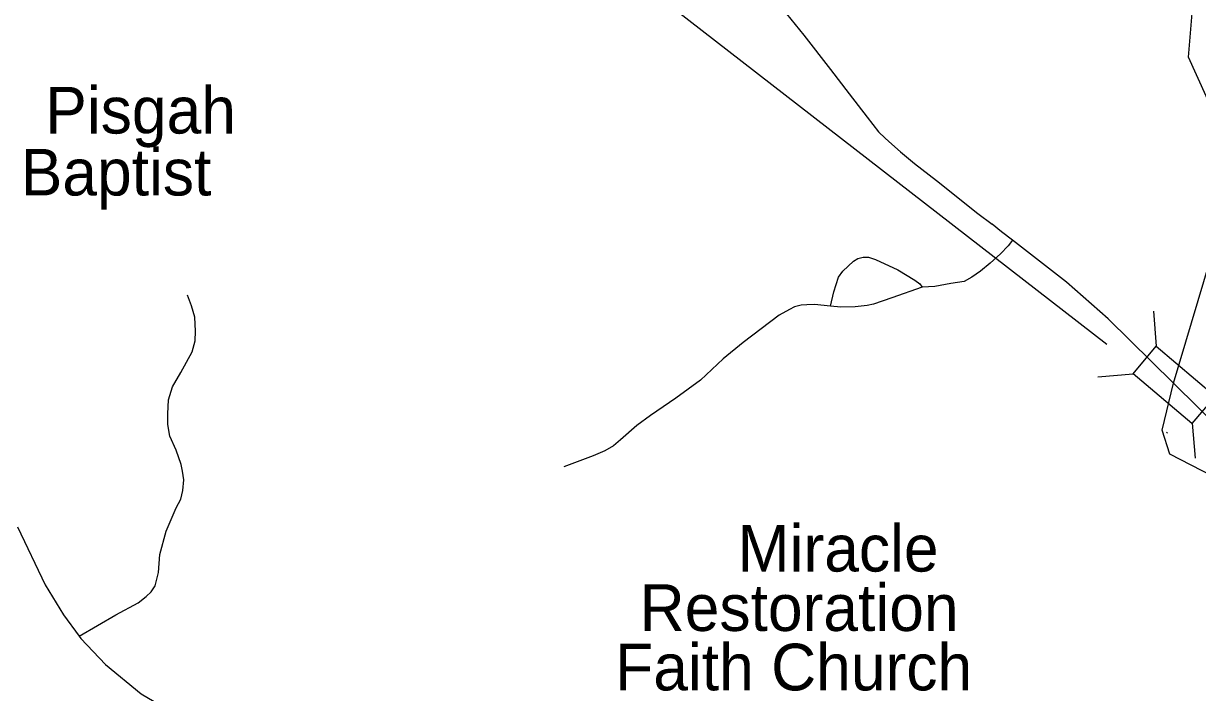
# Model space of a CAD drawing. Extents: x 1159738 to 1321356, y 736314 to 882035.
# Drawn here: x 1234408 to 1238184, y 795881 to 798032 of the extents above; entities that cross this region are included whole.
import ezdxf

# ---------------------------------------------------------------- set-up
doc = ezdxf.new("R2010")
doc.units = 0
for name, color, linetype in [('Exist Cultural Church Label', 7, 'Continuous'), ('Exist Hydrographic Creek Single Shore', 7, 'Continuous'), ('Exist Hydrographic Pond Over 1500 Sq Ft', 7, 'Continuous'), ('Exist Road Non-System Type 51', 7, 'Continuous'), ('Exist Road Secondary Structure Standard Bridge CELL', 7, 'Continuous'), ('Exist Road Secondary Structure Standard Bridge Number Label', 7, 'Continuous'), ('Exist Road Secondary Type 51 Attributed', 7, 'Continuous')]:
    doc.layers.add(name, color=color, linetype=linetype)

msp = doc.modelspace()

# ---------------------------------------------------------------- linework, layer by layer
at = {"layer": 'Exist Hydrographic Creek Single Shore'}
for points in [[(1238107.7, 796875.2), (1238283.8, 797468.5), (1238305.7, 797592.2), (1238155.7, 797923.4), (1238167.7, 798064.4), (1238202.7, 798129.4), (1238373.7, 798299.9), (1238525.8, 798703.9)], [(1239206.1, 794634.1), (1238867.8, 794817), (1238525.2, 795111.2), (1238424.1, 795225.8), (1238405.5, 795329.6), (1238395.4, 795642.7), (1238443.3, 795799.8), (1238557.7, 796052.8), (1238403.4, 796429.9), (1238233.1, 796576.4), (1238095.1, 796647.5), (1238071.2, 796724.7), (1238107.7, 796875.2)]]:
    msp.add_lwpolyline(points, dxfattribs=at)
at = {"layer": 'Exist Hydrographic Pond Over 1500 Sq Ft'}
msp.add_line((1238088.1, 796715), (1238084.9, 796717.2), dxfattribs=at)
at = {"layer": 'Exist Road Non-System Type 51'}
for points in [[(1236561.8, 798284.4), (1236661.1, 798209.1), (1236693, 798187.3), (1236718.5, 798171.3), (1236766.4, 798143.1), (1236800.9, 798119.7), (1236830.2, 798095.8), (1236862.3, 798063.2), (1236918.6, 797994.1), (1237003.7, 797883.9), (1237063.8, 797805.2), (1237121.5, 797730.2), (1237158.2, 797683.9), (1237180, 797662.6), (1237200.7, 797644), (1237229.4, 797619), (1237274.1, 797581.8), (1237345.3, 797526.4), (1237478, 797420.9), (1237523.6, 797386.4)], [(1237588.8, 797334.8), (1237575.7, 797317.2), (1237550.3, 797291.5), (1237518, 797261.5), (1237486, 797235.7), (1237459, 797215.7), (1237434, 797202.6), (1237391, 797195.6), (1237339.9, 797186.6), (1237298.9, 797183.6), (1237200.9, 797149.6), (1237141.9, 797129.6), (1237121.9, 797124.6), (1237082.8, 797120.5), (1237036.8, 797119.5), (1237003.8, 797122.6), (1236952.8, 797128.6), (1236927.8, 797127.6), (1236909.8, 797126.6), (1236887.8, 797120.5), (1236871.8, 797112.5), (1236838.8, 797093.5), (1236723.1, 797006.6), (1236659.1, 796953.5), (1236586, 796885.5), (1236506.5, 796826.8), (1236425.4, 796771.8), (1236381.4, 796739.7), (1236328.4, 796692.7), (1236305.4, 796673.7), (1236278.4, 796657.7), (1236240.4, 796641.6), (1236146.3, 796606.6)], [(1237003.8, 797122.6), (1237014.2, 797169.5), (1237029.2, 797216.6), (1237043.2, 797235.6), (1237078.2, 797267.6), (1237092.2, 797276.6), (1237109.2, 797280.6), (1237126.2, 797280.6), (1237148.2, 797272.6), (1237220.2, 797239.6), (1237275.3, 797206.6), (1237291.3, 797194.6), (1237298.9, 797183.6)], [(1234587.1, 796061.9), (1234704.7, 796130.9), (1234776.8, 796169.2), (1234802.7, 796189), (1234819, 796204.9), (1234831.2, 796223.4), (1234842.1, 796266.9), (1234846.2, 796325), (1234866.6, 796399.6), (1234899.3, 796474.9), (1234914.3, 796502.6), (1234921.1, 796530.3), (1234923.8, 796564.7), (1234919.7, 796592.4), (1234915.6, 796613.5), (1234899.3, 796659.7), (1234878.9, 796705.3), (1234872.1, 796742.3), (1234872.1, 796776.6), (1234874.8, 796821.5), (1234887, 796863.7), (1234914.3, 796909.3), (1234951, 796976.6), (1234960.5, 797011), (1234961.9, 797042.6), (1234959.2, 797087.5), (1234948.3, 797124.5), (1234936, 797158.8)]]:
    msp.add_lwpolyline(points, dxfattribs=at)
at = {"layer": 'Exist Road Secondary Structure Standard Bridge CELL'}
for p, q in [((1238042.4, 797106.7), (1238051.8, 796993.9)), ((1237864.2, 796896.2), (1237977, 796905.5)), ((1238167.5, 796746.9), (1238176.9, 796634.2))]:
    msp.add_line(p, q, dxfattribs=at)
msp.add_lwpolyline([(1238051.8, 796993.9), (1238241, 796833.7), (1238166.1, 796745.4), (1237977, 796905.5)], close=True, dxfattribs=at)
at = {"layer": 'Exist Road Secondary Structure Standard Bridge Number Label'}
msp.add_line((1237892.7, 796999.2), (1236172.7, 798332.6), dxfattribs=at)
at = {"layer": 'Exist Road Secondary Type 51 Attributed'}
for points in [[(1238107.7, 796875.2), (1237896.9, 797082.1), (1237763.3, 797199.9), (1237588.8, 797334.8), (1237554.1, 797362.2), (1237523.6, 797386.4)], [(1238503.6, 796483.8), (1238107.7, 796875.2)], [(1234388.8, 796413.6), (1234477.4, 796227.3), (1234536.5, 796130.9), (1234587.1, 796061.9), (1234592.9, 796054.1), (1234671.4, 795971.3), (1234786.3, 795876.1), (1234827.9, 795852.1), (1234891.3, 795816.3), (1234974.3, 795779.8), (1235085.9, 795741.7), (1235214.2, 795704.9), (1235256.2, 795694.5), (1235351.8, 795667.4), (1235487.2, 795631.9)]]:
    msp.add_lwpolyline(points, dxfattribs=at)

# ---------------------------------------------------------------- texts
at = {"layer": 'Exist Cultural Church Label'}
for s, p in [('Pisgah', (1234478.1, 797677.9)), ('Baptist', (1234399.3, 797478.7)), ('Miracle', (1236705.2, 796269.7)), ('Restoration', (1236390.1, 796078.7)), ('Faith Church', (1236311.3, 795887.7))]:
    msp.add_text(s, height=150, dxfattribs=at).set_placement(p)

doc.saveas('drawing.dxf')
